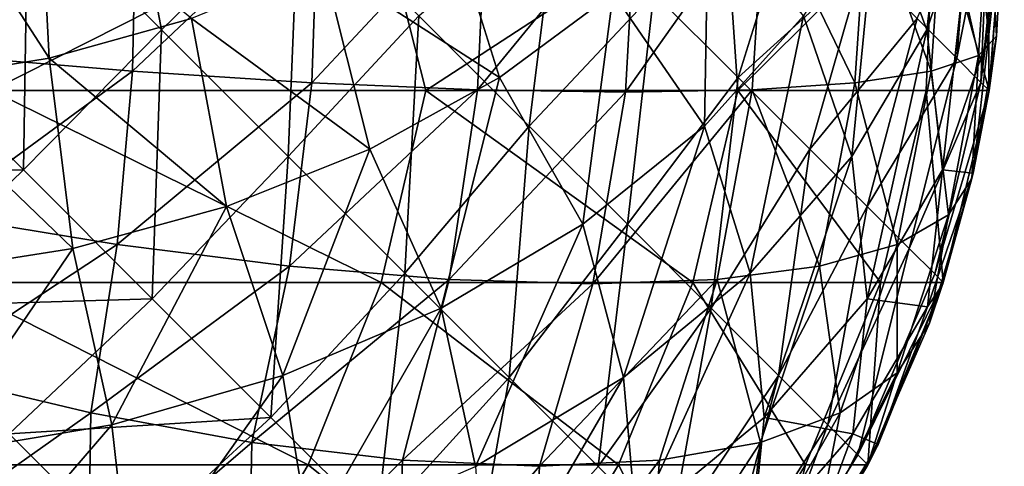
# Model space of a CAD drawing. Extents: x -547 to 547, y 0 to 578.
# Tile 335 of 472: x 545.824 to 547, y 0.818 to 1.352. Entities that reach past the tile are written whole.
import ezdxf

# ---------------------------------------------------------------- set-up
doc = ezdxf.new("R2010")
doc.units = 0
doc.header["$LTSCALE"] = 65.185185
for name, color, linetype in [('201', 7, 'CONTINUOUS'), ('220', 7, 'CONTINUOUS'), ('224', 7, 'CONTINUOUS'), ('726', 7, 'CONTINUOUS'), ('727', 7, 'CONTINUOUS'), ('735', 7, 'CONTINUOUS')]:
    doc.layers.add(name, color=color, linetype=linetype)

msp = doc.modelspace()

# ---------------------------------------------------------------- linework, layer by layer
at = {"layer": '201', "color": 7, "linetype": 'CONTINUOUS'}
for points in [[(546.9818, 1.2672, -66.5), (547, 1.5, -66.5), (546.9815, 1.2653, 41.4), (546.9818, 1.2672, -66.5)], [(546.9815, 1.2653, 41.4), (547, 1.5, -66.5), (547, 1.5, 41.4), (546.9815, 1.2653, 41.4)], [(546.9271, 1.038, -66.5), (546.9818, 1.2672, -66.5), (546.9629, 1.1686, 41.4), (546.9271, 1.038, -66.5)], [(546.9629, 1.1686, 41.4), (546.9818, 1.2672, -66.5), (546.9815, 1.2653, 41.4), (546.9629, 1.1686, 41.4)], [(546.9266, 1.0364, 41.4), (546.9271, 1.038, -66.5), (546.9629, 1.1686, 41.4), (546.9266, 1.0364, 41.4)], [(546.8372, 0.8203, -66.5), (546.9271, 1.038, -66.5), (546.8493, 0.8447, 41.4), (546.8372, 0.8203, -66.5)], [(546.8493, 0.8447, 41.4), (546.9271, 1.038, -66.5), (546.9266, 1.0364, 41.4), (546.8493, 0.8447, 41.4)], [(546.8364, 0.8189, 41.4), (546.8372, 0.8203, -66.5), (546.8493, 0.8447, 41.4), (546.8364, 0.8189, 41.4)], [(546.7134, 0.6182, 41.4), (546.7142, 0.6193, -66.5), (546.8364, 0.8189, 41.4), (546.7134, 0.6182, 41.4)], [(546.7142, 0.6193, -66.5), (546.8372, 0.8203, -66.5), (546.8364, 0.8189, 41.4), (546.7142, 0.6193, -66.5)]]:
    msp.add_3dface(points, dxfattribs=at)
at = {"layer": '220', "color": 7, "linetype": 'CONTINUOUS'}
for points in [[(545.7347, 1.5, -67.9815), (545.834, 1.5, -67.9623), (545.6672, 1.3341, -67.9814), (545.7347, 1.5, -67.9815)], [(545.6672, 1.3341, -67.9814), (545.834, 1.5, -67.9623), (545.8289, 1.1724, -67.9263), (545.6672, 1.3341, -67.9814)], [(545.834, 1.5, -67.9623), (545.9936, 1.3399, -67.9074), (545.8289, 1.1724, -67.9263), (545.834, 1.5, -67.9623)], [(545.834, 1.5, -67.9623), (545.9636, 1.5, -67.9266), (545.9936, 1.3399, -67.9074), (545.834, 1.5, -67.9623)], [(545.9636, 1.5, -67.9266), (546.1578, 1.5, -67.8481), (545.9936, 1.3399, -67.9074), (545.9636, 1.5, -67.9266)], [(545.9936, 1.3399, -67.9074), (546.1578, 1.5, -67.8481), (546.1449, 1.1886, -67.818), (545.9936, 1.3399, -67.9074)], [(546.1578, 1.5, -67.8481), (546.301, 1.3564, -67.7601), (546.1449, 1.1886, -67.818), (546.1578, 1.5, -67.8481)], [(546.301, 1.3564, -67.7601), (546.467, 1.5, -67.6467), (546.4327, 1.2247, -67.6421), (546.301, 1.3564, -67.7601)], [(546.467, 1.5, -67.6467), (546.5814, 1.3837, -67.5329), (546.4327, 1.2247, -67.6421), (546.467, 1.5, -67.6467)], [(546.5814, 1.3837, -67.5329), (546.7498, 1.5, -67.3295), (546.6822, 1.283, -67.3974), (546.5814, 1.3837, -67.5329)], [(546.7498, 1.5, -67.3295), (546.8309, 1.4182, -67.1871), (546.6822, 1.283, -67.3974), (546.7498, 1.5, -67.3295)], [(546.8958, 1.3533, -67.0294), (546.9587, 1.5, -66.8498), (546.9432, 1.3058, -66.8598), (546.8958, 1.3533, -67.0294)], [(546.9587, 1.5, -66.8498), (546.9816, 1.5, -66.7343), (546.9432, 1.3058, -66.8598), (546.9587, 1.5, -66.8498)], [(546.9432, 1.3058, -66.8598), (546.9816, 1.5, -66.7343), (546.9721, 1.2769, -66.6819), (546.9432, 1.3058, -66.8598)], [(546.9816, 1.5, -66.7343), (546.9954, 1.5, -66.6174), (546.9721, 1.2769, -66.6819), (546.9816, 1.5, -66.7343)], [(546.9954, 1.5, -66.6174), (547, 1.5, -66.5), (546.9721, 1.2769, -66.6819), (546.9954, 1.5, -66.6174)], [(547, 1.5, -66.5), (546.9818, 1.2672, -66.5), (546.9721, 1.2769, -66.6819), (547, 1.5, -66.5)], [(546.6822, 1.283, -67.3974), (546.8309, 1.4182, -67.1871), (546.7678, 1.1974, -67.2424), (546.6822, 1.283, -67.3974)], [(546.8309, 1.4182, -67.1871), (546.8958, 1.3533, -67.0294), (546.7678, 1.1974, -67.2424), (546.8309, 1.4182, -67.1871)], [(546.4327, 1.2247, -67.6421), (546.5814, 1.3837, -67.5329), (546.55, 1.1075, -67.4967), (546.4327, 1.2247, -67.6421)], [(546.5814, 1.3837, -67.5329), (546.6822, 1.283, -67.3974), (546.55, 1.1075, -67.4967), (546.5814, 1.3837, -67.5329)], [(546.1449, 1.1886, -67.818), (546.301, 1.3564, -67.7601), (546.2844, 1.049, -67.6964), (546.1449, 1.1886, -67.818)], [(546.301, 1.3564, -67.7601), (546.4327, 1.2247, -67.6421), (546.2844, 1.049, -67.6964), (546.301, 1.3564, -67.7601)], [(546.7678, 1.1974, -67.2424), (546.8958, 1.3533, -67.0294), (546.8363, 1.1288, -67.0714), (546.7678, 1.1974, -67.2424)], [(546.8958, 1.3533, -67.0294), (546.9432, 1.3058, -66.8598), (546.8363, 1.1288, -67.0714), (546.8958, 1.3533, -67.0294)], [(545.5, 1.1686, -67.9629), (545.6672, 1.3341, -67.9814), (545.8289, 1.1724, -67.9263), (545.5, 1.1686, -67.9629)], [(545.8289, 1.1724, -67.9263), (545.9936, 1.3399, -67.9074), (545.9826, 1.0187, -67.8362), (545.8289, 1.1724, -67.9263)], [(545.9936, 1.3399, -67.9074), (546.1449, 1.1886, -67.818), (545.9826, 1.0187, -67.8362), (545.9936, 1.3399, -67.9074)], [(546.8363, 1.1288, -67.0714), (546.9432, 1.3058, -66.8598), (546.8864, 1.0788, -66.8879), (546.8363, 1.1288, -67.0714)], [(546.9432, 1.3058, -66.8598), (546.9721, 1.2769, -66.6819), (546.8864, 1.0788, -66.8879), (546.9432, 1.3058, -66.8598)], [(546.55, 1.1075, -67.4967), (546.6822, 1.283, -67.3974), (546.65, 1.0074, -67.3276), (546.55, 1.1075, -67.4967)], [(546.6822, 1.283, -67.3974), (546.7678, 1.1974, -67.2424), (546.65, 1.0074, -67.3276), (546.6822, 1.283, -67.3974)], [(546.8864, 1.0788, -66.8879), (546.9721, 1.2769, -66.6819), (546.9169, 1.0483, -66.6961), (546.8864, 1.0788, -66.8879)], [(546.9721, 1.2769, -66.6819), (546.9818, 1.2672, -66.5), (546.9169, 1.0483, -66.6961), (546.9721, 1.2769, -66.6819)], [(546.9818, 1.2672, -66.5), (546.9271, 1.038, -66.5), (546.9169, 1.0483, -66.6961), (546.9818, 1.2672, -66.5)], [(546.2844, 1.049, -67.6964), (546.4327, 1.2247, -67.6421), (546.4089, 0.9246, -67.5454), (546.2844, 1.049, -67.6964)], [(546.4327, 1.2247, -67.6421), (546.55, 1.1075, -67.4967), (546.4089, 0.9246, -67.5454), (546.4327, 1.2247, -67.6421)], [(545.9826, 1.0187, -67.8362), (546.1449, 1.1886, -67.818), (546.1244, 0.8769, -67.7132), (545.9826, 1.0187, -67.8362)], [(546.1449, 1.1886, -67.818), (546.2844, 1.049, -67.6964), (546.1244, 0.8769, -67.7132), (546.1449, 1.1886, -67.818)], [(546.65, 1.0074, -67.3276), (546.7678, 1.1974, -67.2424), (546.7304, 0.927, -67.1386), (546.65, 1.0074, -67.3276)], [(546.7678, 1.1974, -67.2424), (546.8363, 1.1288, -67.0714), (546.7304, 0.927, -67.1386), (546.7678, 1.1974, -67.2424)], [(545.5, 1.1686, -67.9629), (545.8289, 1.1724, -67.9263), (545.6603, 1.0088, -67.9082), (545.5, 1.1686, -67.9629)], [(545.8289, 1.1724, -67.9263), (545.9826, 1.0187, -67.8362), (545.6603, 1.0088, -67.9082), (545.8289, 1.1724, -67.9263)], [(546.7304, 0.927, -67.1386), (546.8363, 1.1288, -67.0714), (546.7892, 0.8682, -66.9344), (546.7304, 0.927, -67.1386)], [(546.8363, 1.1288, -67.0714), (546.8864, 1.0788, -66.8879), (546.7892, 0.8682, -66.9344), (546.8363, 1.1288, -67.0714)], [(546.4089, 0.9246, -67.5454), (546.55, 1.1075, -67.4967), (546.5151, 0.8184, -67.3688), (546.4089, 0.9246, -67.5454)], [(546.55, 1.1075, -67.4967), (546.65, 1.0074, -67.3276), (546.5151, 0.8184, -67.3688), (546.55, 1.1075, -67.4967)], [(546.7892, 0.8682, -66.9344), (546.8864, 1.0788, -66.8879), (546.8251, 0.8323, -66.7198), (546.7892, 0.8682, -66.9344)], [(546.8864, 1.0788, -66.8879), (546.9169, 1.0483, -66.6961), (546.8251, 0.8323, -66.7198), (546.8864, 1.0788, -66.8879)], [(546.1244, 0.8769, -67.7132), (546.2844, 1.049, -67.6964), (546.2509, 0.7504, -67.5603), (546.1244, 0.8769, -67.7132)], [(546.2844, 1.049, -67.6964), (546.4089, 0.9246, -67.5454), (546.2509, 0.7504, -67.5603), (546.2844, 1.049, -67.6964)], [(546.9169, 1.0483, -66.6961), (546.9271, 1.038, -66.5), (546.8251, 0.8323, -66.7198), (546.9169, 1.0483, -66.6961)], [(546.9271, 1.038, -66.5), (546.8372, 0.8203, -66.5), (546.8251, 0.8323, -66.7198), (546.9271, 1.038, -66.5)], [(545.6603, 1.0088, -67.9082), (545.9826, 1.0187, -67.8362), (545.8118, 0.8573, -67.819), (545.6603, 1.0088, -67.9082)], [(545.9826, 1.0187, -67.8362), (546.1244, 0.8769, -67.7132), (545.8118, 0.8573, -67.819), (545.9826, 1.0187, -67.8362)], [(546.5151, 0.8184, -67.3688), (546.65, 1.0074, -67.3276), (546.6006, 0.7329, -67.171), (546.5151, 0.8184, -67.3688)], [(546.65, 1.0074, -67.3276), (546.7304, 0.927, -67.1386), (546.6006, 0.7329, -67.171), (546.65, 1.0074, -67.3276)], [(546.2509, 0.7504, -67.5603), (546.4089, 0.9246, -67.5454), (546.3589, 0.6424, -67.3814), (546.2509, 0.7504, -67.5603)], [(546.4089, 0.9246, -67.5454), (546.5151, 0.8184, -67.3688), (546.3589, 0.6424, -67.3814), (546.4089, 0.9246, -67.5454)], [(546.6006, 0.7329, -67.171), (546.7304, 0.927, -67.1386), (546.6632, 0.6703, -66.9566), (546.6006, 0.7329, -67.171)], [(546.7304, 0.927, -67.1386), (546.7892, 0.8682, -66.9344), (546.6632, 0.6703, -66.9566), (546.7304, 0.927, -67.1386)], [(545.8118, 0.8573, -67.819), (546.1244, 0.8769, -67.7132), (545.9517, 0.7175, -67.6974), (545.8118, 0.8573, -67.819)], [(546.1244, 0.8769, -67.7132), (546.2509, 0.7504, -67.5603), (545.9517, 0.7175, -67.6974), (546.1244, 0.8769, -67.7132)], [(546.6632, 0.6703, -66.9566), (546.7892, 0.8682, -66.9344), (546.7014, 0.6321, -66.7312), (546.6632, 0.6703, -66.9566)], [(546.7892, 0.8682, -66.9344), (546.8251, 0.8323, -66.7198), (546.7014, 0.6321, -66.7312), (546.7892, 0.8682, -66.9344)], [(545.8118, 0.8573, -67.819), (545.9517, 0.7175, -67.6974), (545.6439, 0.7012, -67.7614), (545.8118, 0.8573, -67.819)], [(546.8251, 0.8323, -66.7198), (546.8372, 0.8203, -66.5), (546.7014, 0.6321, -66.7312), (546.8251, 0.8323, -66.7198)], [(546.8372, 0.8203, -66.5), (546.7142, 0.6193, -66.5), (546.7014, 0.6321, -66.7312), (546.8372, 0.8203, -66.5)]]:
    msp.add_3dface(points, dxfattribs=at)
at = {"layer": '224', "color": 7, "linetype": 'CONTINUOUS'}
for points in [[(545.7343, 1.5, 42.8816), (545.6819, 1.2769, 42.8721), (545.8598, 1.3058, 42.8432), (545.7343, 1.5, 42.8816)], [(545.8498, 1.5, 42.8587), (545.7343, 1.5, 42.8816), (545.8598, 1.3058, 42.8432), (545.8498, 1.5, 42.8587)], [(545.8498, 1.5, 42.8587), (545.8598, 1.3058, 42.8432), (546.0294, 1.3533, 42.7958), (545.8498, 1.5, 42.8587)], [(546.3974, 1.283, 42.5822), (546.3295, 1.5, 42.6498), (546.1871, 1.4182, 42.7309), (546.3974, 1.283, 42.5822)], [(546.3295, 1.5, 42.6498), (546.3974, 1.283, 42.5822), (546.5329, 1.3837, 42.4814), (546.3295, 1.5, 42.6498)], [(546.6421, 1.2247, 42.3327), (546.6467, 1.5, 42.367), (546.5329, 1.3837, 42.4814), (546.6421, 1.2247, 42.3327)], [(546.6467, 1.5, 42.367), (546.6421, 1.2247, 42.3327), (546.7601, 1.3564, 42.201), (546.6467, 1.5, 42.367)], [(546.818, 1.1886, 42.0449), (546.8481, 1.5, 42.0578), (546.7601, 1.3564, 42.201), (546.818, 1.1886, 42.0449)], [(546.8481, 1.5, 42.0578), (546.818, 1.1886, 42.0449), (546.9074, 1.3399, 41.8936), (546.8481, 1.5, 42.0578)], [(546.9266, 1.5, 41.8636), (546.8481, 1.5, 42.0578), (546.9074, 1.3399, 41.8936), (546.9266, 1.5, 41.8636)], [(546.9623, 1.5, 41.734), (546.9266, 1.5, 41.8636), (546.9074, 1.3399, 41.8936), (546.9623, 1.5, 41.734)], [(546.9263, 1.1724, 41.7289), (546.9623, 1.5, 41.734), (546.9074, 1.3399, 41.8936), (546.9263, 1.1724, 41.7289)], [(546.9623, 1.5, 41.734), (546.9263, 1.1724, 41.7289), (546.9814, 1.3341, 41.5672), (546.9623, 1.5, 41.734)], [(546.9815, 1.5, 41.6347), (546.9623, 1.5, 41.734), (546.9814, 1.3341, 41.5672), (546.9815, 1.5, 41.6347)], [(546.9815, 1.2653, 41.4), (547, 1.5, 41.4), (546.9814, 1.3341, 41.5672), (546.9815, 1.2653, 41.4)], [(547, 1.5, 41.4), (546.9815, 1.5, 41.6347), (546.9814, 1.3341, 41.5672), (547, 1.5, 41.4)], [(546.0294, 1.3533, 42.7958), (546.2424, 1.1974, 42.6678), (546.1871, 1.4182, 42.7309), (546.0294, 1.3533, 42.7958)], [(546.2424, 1.1974, 42.6678), (546.3974, 1.283, 42.5822), (546.1871, 1.4182, 42.7309), (546.2424, 1.1974, 42.6678)], [(546.3974, 1.283, 42.5822), (546.4967, 1.1075, 42.45), (546.5329, 1.3837, 42.4814), (546.3974, 1.283, 42.5822)], [(546.4967, 1.1075, 42.45), (546.6421, 1.2247, 42.3327), (546.5329, 1.3837, 42.4814), (546.4967, 1.1075, 42.45)], [(545.8598, 1.3058, 42.8432), (546.0714, 1.1288, 42.7363), (546.0294, 1.3533, 42.7958), (545.8598, 1.3058, 42.8432)], [(546.0714, 1.1288, 42.7363), (546.2424, 1.1974, 42.6678), (546.0294, 1.3533, 42.7958), (546.0714, 1.1288, 42.7363)], [(546.6421, 1.2247, 42.3327), (546.6964, 1.049, 42.1844), (546.7601, 1.3564, 42.201), (546.6421, 1.2247, 42.3327)], [(546.6964, 1.049, 42.1844), (546.818, 1.1886, 42.0449), (546.7601, 1.3564, 42.201), (546.6964, 1.049, 42.1844)], [(546.818, 1.1886, 42.0449), (546.8362, 1.0187, 41.8826), (546.9074, 1.3399, 41.8936), (546.818, 1.1886, 42.0449)], [(546.8362, 1.0187, 41.8826), (546.9263, 1.1724, 41.7289), (546.9074, 1.3399, 41.8936), (546.8362, 1.0187, 41.8826)], [(546.9263, 1.1724, 41.7289), (546.9629, 1.1686, 41.4), (546.9814, 1.3341, 41.5672), (546.9263, 1.1724, 41.7289)], [(546.9629, 1.1686, 41.4), (546.9815, 1.2653, 41.4), (546.9814, 1.3341, 41.5672), (546.9629, 1.1686, 41.4)], [(545.6819, 1.2769, 42.8721), (545.8879, 1.0788, 42.7864), (545.8598, 1.3058, 42.8432), (545.6819, 1.2769, 42.8721)], [(545.8879, 1.0788, 42.7864), (546.0714, 1.1288, 42.7363), (545.8598, 1.3058, 42.8432), (545.8879, 1.0788, 42.7864)], [(546.2424, 1.1974, 42.6678), (546.3276, 1.0074, 42.55), (546.3974, 1.283, 42.5822), (546.2424, 1.1974, 42.6678)], [(546.3276, 1.0074, 42.55), (546.4967, 1.1075, 42.45), (546.3974, 1.283, 42.5822), (546.3276, 1.0074, 42.55)], [(545.6961, 1.0483, 42.8169), (545.8879, 1.0788, 42.7864), (545.6819, 1.2769, 42.8721), (545.6961, 1.0483, 42.8169)], [(546.4967, 1.1075, 42.45), (546.5454, 0.9246, 42.3089), (546.6421, 1.2247, 42.3327), (546.4967, 1.1075, 42.45)], [(546.5454, 0.9246, 42.3089), (546.6964, 1.049, 42.1844), (546.6421, 1.2247, 42.3327), (546.5454, 0.9246, 42.3089)], [(546.0714, 1.1288, 42.7363), (546.1386, 0.927, 42.6304), (546.2424, 1.1974, 42.6678), (546.0714, 1.1288, 42.7363)], [(546.1386, 0.927, 42.6304), (546.3276, 1.0074, 42.55), (546.2424, 1.1974, 42.6678), (546.1386, 0.927, 42.6304)], [(546.6964, 1.049, 42.1844), (546.7132, 0.8769, 42.0244), (546.818, 1.1886, 42.0449), (546.6964, 1.049, 42.1844)], [(546.7132, 0.8769, 42.0244), (546.8362, 1.0187, 41.8826), (546.818, 1.1886, 42.0449), (546.7132, 0.8769, 42.0244)], [(546.8362, 1.0187, 41.8826), (546.9082, 1.0088, 41.5603), (546.9263, 1.1724, 41.7289), (546.8362, 1.0187, 41.8826)], [(546.9082, 1.0088, 41.5603), (546.9629, 1.1686, 41.4), (546.9263, 1.1724, 41.7289), (546.9082, 1.0088, 41.5603)], [(546.9266, 1.0364, 41.4), (546.9629, 1.1686, 41.4), (546.9082, 1.0088, 41.5603), (546.9266, 1.0364, 41.4)], [(545.8879, 1.0788, 42.7864), (545.9344, 0.8682, 42.6892), (546.0714, 1.1288, 42.7363), (545.8879, 1.0788, 42.7864)], [(545.9344, 0.8682, 42.6892), (546.1386, 0.927, 42.6304), (546.0714, 1.1288, 42.7363), (545.9344, 0.8682, 42.6892)], [(546.3276, 1.0074, 42.55), (546.3688, 0.8184, 42.4151), (546.4967, 1.1075, 42.45), (546.3276, 1.0074, 42.55)], [(546.3688, 0.8184, 42.4151), (546.5454, 0.9246, 42.3089), (546.4967, 1.1075, 42.45), (546.3688, 0.8184, 42.4151)], [(545.6961, 1.0483, 42.8169), (545.7198, 0.8323, 42.7251), (545.8879, 1.0788, 42.7864), (545.6961, 1.0483, 42.8169)], [(545.7198, 0.8323, 42.7251), (545.9344, 0.8682, 42.6892), (545.8879, 1.0788, 42.7864), (545.7198, 0.8323, 42.7251)], [(546.5454, 0.9246, 42.3089), (546.5603, 0.7504, 42.1509), (546.6964, 1.049, 42.1844), (546.5454, 0.9246, 42.3089)], [(546.5603, 0.7504, 42.1509), (546.7132, 0.8769, 42.0244), (546.6964, 1.049, 42.1844), (546.5603, 0.7504, 42.1509)], [(546.8493, 0.8447, 41.4), (546.9266, 1.0364, 41.4), (546.9082, 1.0088, 41.5603), (546.8493, 0.8447, 41.4)], [(546.7132, 0.8769, 42.0244), (546.819, 0.8573, 41.7118), (546.8362, 1.0187, 41.8826), (546.7132, 0.8769, 42.0244)], [(546.819, 0.8573, 41.7118), (546.9082, 1.0088, 41.5603), (546.8362, 1.0187, 41.8826), (546.819, 0.8573, 41.7118)], [(546.1386, 0.927, 42.6304), (546.171, 0.7329, 42.5006), (546.3276, 1.0074, 42.55), (546.1386, 0.927, 42.6304)], [(546.171, 0.7329, 42.5006), (546.3688, 0.8184, 42.4151), (546.3276, 1.0074, 42.55), (546.171, 0.7329, 42.5006)], [(546.8493, 0.8447, 41.4), (546.9082, 1.0088, 41.5603), (546.819, 0.8573, 41.7118), (546.8493, 0.8447, 41.4)], [(545.9344, 0.8682, 42.6892), (545.9566, 0.6703, 42.5632), (546.1386, 0.927, 42.6304), (545.9344, 0.8682, 42.6892)], [(545.9566, 0.6703, 42.5632), (546.171, 0.7329, 42.5006), (546.1386, 0.927, 42.6304), (545.9566, 0.6703, 42.5632)], [(546.3688, 0.8184, 42.4151), (546.3814, 0.6424, 42.2589), (546.5454, 0.9246, 42.3089), (546.3688, 0.8184, 42.4151)], [(546.3814, 0.6424, 42.2589), (546.5603, 0.7504, 42.1509), (546.5454, 0.9246, 42.3089), (546.3814, 0.6424, 42.2589)], [(546.5603, 0.7504, 42.1509), (546.6974, 0.7175, 41.8517), (546.7132, 0.8769, 42.0244), (546.5603, 0.7504, 42.1509)], [(546.6974, 0.7175, 41.8517), (546.819, 0.8573, 41.7118), (546.7132, 0.8769, 42.0244), (546.6974, 0.7175, 41.8517)], [(545.7198, 0.8323, 42.7251), (545.7312, 0.6321, 42.6014), (545.9344, 0.8682, 42.6892), (545.7198, 0.8323, 42.7251)], [(545.7312, 0.6321, 42.6014), (545.9566, 0.6703, 42.5632), (545.9344, 0.8682, 42.6892), (545.7312, 0.6321, 42.6014)], [(546.819, 0.8573, 41.7118), (546.6974, 0.7175, 41.8517), (546.7614, 0.7012, 41.5439), (546.819, 0.8573, 41.7118)], [(546.8493, 0.8447, 41.4), (546.819, 0.8573, 41.7118), (546.7614, 0.7012, 41.5439), (546.8493, 0.8447, 41.4)], [(546.8364, 0.8189, 41.4), (546.8493, 0.8447, 41.4), (546.7614, 0.7012, 41.5439), (546.8364, 0.8189, 41.4)], [(546.7134, 0.6182, 41.4), (546.8364, 0.8189, 41.4), (546.7614, 0.7012, 41.5439), (546.7134, 0.6182, 41.4)]]:
    msp.add_3dface(points, dxfattribs=at)
at = {"layer": '726', "color": 7, "linetype": 'CONTINUOUS'}
for points in [[(547, 1.5, 46), (546.9818, 1.2672, 46), (547, 1.5, 44.5), (547, 1.5, 46)], [(547, 1.5, 44.5), (546.9818, 1.2672, 46), (546.9906, 1.3324, 44.5), (547, 1.5, 44.5)], [(546.9906, 1.3324, 44.5), (546.9818, 1.2672, 46), (546.9816, 1.2657, 44.5), (546.9906, 1.3324, 44.5)], [(546.9818, 1.2672, 46), (546.9271, 1.038, 46), (546.9816, 1.2657, 44.5), (546.9818, 1.2672, 46)], [(546.9816, 1.2657, 44.5), (546.9271, 1.038, 46), (546.9614, 1.1621, 44.5), (546.9816, 1.2657, 44.5)], [(546.9614, 1.1621, 44.5), (546.9271, 1.038, 46), (546.9267, 1.0368, 44.5), (546.9614, 1.1621, 44.5)], [(546.9271, 1.038, 46), (546.8372, 0.8203, 46), (546.9267, 1.0368, 44.5), (546.9271, 1.038, 46)], [(546.9267, 1.0368, 44.5), (546.8372, 0.8203, 46), (546.9105, 0.9895, 44.5), (546.9267, 1.0368, 44.5)], [(546.9105, 0.9895, 44.5), (546.8372, 0.8203, 46), (546.8367, 0.8193, 44.5), (546.9105, 0.9895, 44.5)], [(546.8372, 0.8203, 46), (546.7142, 0.6193, 46), (546.8367, 0.8193, 44.5), (546.8372, 0.8203, 46)], [(546.8367, 0.8193, 44.5), (546.7142, 0.6193, 46), (546.7237, 0.6325, 44.5), (546.8367, 0.8193, 44.5)]]:
    msp.add_3dface(points, dxfattribs=at)
at = {"layer": '727', "color": 7, "linetype": 'CONTINUOUS'}
for points in [[(546.2504, 1.5, 51.694), (545.6732, 1.5, 53.5244), (545.7908, 1.2672, 53.1375), (546.2504, 1.5, 51.694)], [(546.2504, 1.5, 51.694), (545.7908, 1.2672, 53.1375), (546.3092, 1.2672, 51.3962), (546.2504, 1.5, 51.694)], [(546.6658, 1.5, 49.8203), (546.2504, 1.5, 51.694), (546.3092, 1.2672, 51.3962), (546.6658, 1.5, 49.8203)], [(546.6658, 1.5, 49.8203), (546.3092, 1.2672, 51.3962), (546.682, 1.2672, 49.6181), (546.6658, 1.5, 49.8203)], [(546.9163, 1.5, 47.9174), (546.6658, 1.5, 49.8203), (546.682, 1.2672, 49.6181), (546.9163, 1.5, 47.9174)], [(546.9163, 1.5, 47.9174), (546.682, 1.2672, 49.6181), (546.9067, 1.2672, 47.8152), (546.9163, 1.5, 47.9174)], [(546.9163, 1.5, 47.9174), (546.9067, 1.2672, 47.8152), (546.9818, 1.2672, 46), (546.9163, 1.5, 47.9174)], [(547, 1.5, 46), (546.9163, 1.5, 47.9174), (546.9818, 1.2672, 46), (547, 1.5, 46)], [(545.739, 1.038, 53.1197), (546.2561, 1.038, 51.3828), (545.7908, 1.2672, 53.1375), (545.739, 1.038, 53.1197)], [(545.7908, 1.2672, 53.1375), (546.2561, 1.038, 51.3828), (546.3092, 1.2672, 51.3962), (545.7908, 1.2672, 53.1375)], [(546.2561, 1.038, 51.3828), (546.628, 1.038, 49.6091), (546.3092, 1.2672, 51.3962), (546.2561, 1.038, 51.3828)], [(546.3092, 1.2672, 51.3962), (546.628, 1.038, 49.6091), (546.682, 1.2672, 49.6181), (546.3092, 1.2672, 51.3962)], [(546.628, 1.038, 49.6091), (546.8522, 1.038, 47.8107), (546.682, 1.2672, 49.6181), (546.628, 1.038, 49.6091)], [(546.682, 1.2672, 49.6181), (546.8522, 1.038, 47.8107), (546.9067, 1.2672, 47.8152), (546.682, 1.2672, 49.6181)], [(546.8522, 1.038, 47.8107), (546.9271, 1.038, 46), (546.9067, 1.2672, 47.8152), (546.8522, 1.038, 47.8107)], [(546.9067, 1.2672, 47.8152), (546.9271, 1.038, 46), (546.9818, 1.2672, 46), (546.9067, 1.2672, 47.8152)], [(545.654, 0.8203, 53.0905), (546.1689, 0.8203, 51.3607), (545.739, 1.038, 53.1197), (545.654, 0.8203, 53.0905)], [(545.739, 1.038, 53.1197), (546.1689, 0.8203, 51.3607), (546.2561, 1.038, 51.3828), (545.739, 1.038, 53.1197)], [(546.1689, 0.8203, 51.3607), (546.5393, 0.8203, 49.5943), (546.2561, 1.038, 51.3828), (546.1689, 0.8203, 51.3607)], [(546.2561, 1.038, 51.3828), (546.5393, 0.8203, 49.5943), (546.628, 1.038, 49.6091), (546.2561, 1.038, 51.3828)], [(546.5393, 0.8203, 49.5943), (546.7626, 0.8203, 47.8033), (546.628, 1.038, 49.6091), (546.5393, 0.8203, 49.5943)], [(546.628, 1.038, 49.6091), (546.7626, 0.8203, 47.8033), (546.8522, 1.038, 47.8107), (546.628, 1.038, 49.6091)], [(546.7626, 0.8203, 47.8033), (546.8372, 0.8203, 46), (546.8522, 1.038, 47.8107), (546.7626, 0.8203, 47.8033)], [(546.8522, 1.038, 47.8107), (546.8372, 0.8203, 46), (546.9271, 1.038, 46), (546.8522, 1.038, 47.8107)], [(545.5377, 0.6193, 53.0506), (546.0498, 0.6193, 51.3305), (545.654, 0.8203, 53.0905), (545.5377, 0.6193, 53.0506)], [(545.654, 0.8203, 53.0905), (546.0498, 0.6193, 51.3305), (546.1689, 0.8203, 51.3607), (545.654, 0.8203, 53.0905)], [(546.0498, 0.6193, 51.3305), (546.4181, 0.6193, 49.574), (546.1689, 0.8203, 51.3607), (546.0498, 0.6193, 51.3305)], [(546.1689, 0.8203, 51.3607), (546.4181, 0.6193, 49.574), (546.5393, 0.8203, 49.5943), (546.1689, 0.8203, 51.3607)], [(546.4181, 0.6193, 49.574), (546.6401, 0.6193, 47.7931), (546.5393, 0.8203, 49.5943), (546.4181, 0.6193, 49.574)], [(546.5393, 0.8203, 49.5943), (546.6401, 0.6193, 47.7931), (546.7626, 0.8203, 47.8033), (546.5393, 0.8203, 49.5943)], [(546.6401, 0.6193, 47.7931), (546.7142, 0.6193, 46), (546.7626, 0.8203, 47.8033), (546.6401, 0.6193, 47.7931)], [(546.7626, 0.8203, 47.8033), (546.7142, 0.6193, 46), (546.8372, 0.8203, 46), (546.7626, 0.8203, 47.8033)]]:
    msp.add_3dface(points, dxfattribs=at)
at = {"layer": '735', "color": 7, "linetype": 'CONTINUOUS'}
for points in [[(545.7347, 1.5, 43.0185), (545.9635, 1.5, 43.0734), (545.7343, 1.3092, 43.0308), (545.7347, 1.5, 43.0185)], [(545.9635, 1.5, 43.0734), (545.9593, 1.2904, 43.0875), (545.7343, 1.3092, 43.0308), (545.9635, 1.5, 43.0734)], [(545.9635, 1.5, 43.0734), (546.181, 1.5, 43.1635), (545.9593, 1.2904, 43.0875), (545.9635, 1.5, 43.0734)], [(546.181, 1.5, 43.1635), (546.1732, 1.2766, 43.1783), (545.9593, 1.2904, 43.0875), (546.181, 1.5, 43.1635)], [(546.181, 1.5, 43.1635), (546.3817, 1.5, 43.2865), (546.1732, 1.2766, 43.1783), (546.181, 1.5, 43.1635)], [(546.3817, 1.5, 43.2865), (546.3709, 1.2682, 43.3009), (546.1732, 1.2766, 43.1783), (546.3817, 1.5, 43.2865)], [(546.3817, 1.5, 43.2865), (546.5607, 1.5, 43.4393), (546.3709, 1.2682, 43.3009), (546.3817, 1.5, 43.2865)], [(546.5607, 1.5, 43.4393), (546.5476, 1.2653, 43.4524), (546.3709, 1.2682, 43.3009), (546.5607, 1.5, 43.4393)], [(546.5607, 1.5, 43.4393), (546.7135, 1.5, 43.6183), (546.5476, 1.2653, 43.4524), (546.5607, 1.5, 43.4393)], [(546.7135, 1.5, 43.6183), (546.6991, 1.2682, 43.6291), (546.5476, 1.2653, 43.4524), (546.7135, 1.5, 43.6183)], [(546.7135, 1.5, 43.6183), (546.8217, 1.2766, 43.8268), (546.6991, 1.2682, 43.6291), (546.7135, 1.5, 43.6183)], [(546.7135, 1.5, 43.6183), (546.8365, 1.5, 43.819), (546.8217, 1.2766, 43.8268), (546.7135, 1.5, 43.6183)], [(546.8365, 1.5, 43.819), (546.9125, 1.2904, 44.0407), (546.8217, 1.2766, 43.8268), (546.8365, 1.5, 43.819)], [(546.8365, 1.5, 43.819), (546.9266, 1.5, 44.0365), (546.9125, 1.2904, 44.0407), (546.8365, 1.5, 43.819)], [(546.9266, 1.5, 44.0365), (546.9692, 1.3092, 44.2657), (546.9125, 1.2904, 44.0407), (546.9266, 1.5, 44.0365)], [(546.9266, 1.5, 44.0365), (546.9815, 1.5, 44.2653), (546.9692, 1.3092, 44.2657), (546.9266, 1.5, 44.0365)], [(546.9815, 1.5, 44.2653), (546.9906, 1.3324, 44.5), (546.9692, 1.3092, 44.2657), (546.9815, 1.5, 44.2653)], [(547, 1.5, 44.5), (546.9906, 1.3324, 44.5), (546.9815, 1.5, 44.2653), (547, 1.5, 44.5)], [(546.9906, 1.3324, 44.5), (546.9816, 1.2657, 44.5), (546.9614, 1.1621, 44.5), (546.9906, 1.3324, 44.5)], [(546.9906, 1.3324, 44.5), (546.9614, 1.1621, 44.5), (546.9692, 1.3092, 44.2657), (546.9906, 1.3324, 44.5)], [(545.9593, 1.2904, 43.0875), (545.7252, 1.1188, 43.0668), (545.7343, 1.3092, 43.0308), (545.9593, 1.2904, 43.0875)], [(546.9692, 1.3092, 44.2657), (546.9332, 1.1188, 44.2748), (546.9125, 1.2904, 44.0407), (546.9692, 1.3092, 44.2657)], [(546.9614, 1.1621, 44.5), (546.9332, 1.1188, 44.2748), (546.9692, 1.3092, 44.2657), (546.9614, 1.1621, 44.5)], [(545.9408, 1.0833, 43.1281), (545.7252, 1.1188, 43.0668), (545.9593, 1.2904, 43.0875), (545.9408, 1.0833, 43.1281)], [(546.1732, 1.2766, 43.1783), (545.9408, 1.0833, 43.1281), (545.9593, 1.2904, 43.0875), (546.1732, 1.2766, 43.1783)], [(546.9125, 1.2904, 44.0407), (546.8719, 1.0833, 44.0592), (546.8217, 1.2766, 43.8268), (546.9125, 1.2904, 44.0407)], [(546.9332, 1.1188, 44.2748), (546.8719, 1.0833, 44.0592), (546.9125, 1.2904, 44.0407), (546.9332, 1.1188, 44.2748)], [(546.1464, 1.0574, 43.2208), (545.9408, 1.0833, 43.1281), (546.1732, 1.2766, 43.1783), (546.1464, 1.0574, 43.2208)], [(546.3709, 1.2682, 43.3009), (546.1464, 1.0574, 43.2208), (546.1732, 1.2766, 43.1783), (546.3709, 1.2682, 43.3009)], [(546.8217, 1.2766, 43.8268), (546.7792, 1.0574, 43.8536), (546.6991, 1.2682, 43.6291), (546.8217, 1.2766, 43.8268)], [(546.8719, 1.0833, 44.0592), (546.7792, 1.0574, 43.8536), (546.8217, 1.2766, 43.8268), (546.8719, 1.0833, 44.0592)], [(546.3371, 1.0416, 43.3428), (546.1464, 1.0574, 43.2208), (546.3709, 1.2682, 43.3009), (546.3371, 1.0416, 43.3428)], [(546.5476, 1.2653, 43.4524), (546.3371, 1.0416, 43.3428), (546.3709, 1.2682, 43.3009), (546.5476, 1.2653, 43.4524)], [(546.5087, 1.0363, 43.4913), (546.3371, 1.0416, 43.3428), (546.5476, 1.2653, 43.4524), (546.5087, 1.0363, 43.4913)], [(546.6572, 1.0416, 43.6629), (546.5087, 1.0363, 43.4913), (546.6991, 1.2682, 43.6291), (546.6572, 1.0416, 43.6629)], [(546.6991, 1.2682, 43.6291), (546.5087, 1.0363, 43.4913), (546.5476, 1.2653, 43.4524), (546.6991, 1.2682, 43.6291)], [(546.7792, 1.0574, 43.8536), (546.6572, 1.0416, 43.6629), (546.6991, 1.2682, 43.6291), (546.7792, 1.0574, 43.8536)], [(546.9614, 1.1621, 44.5), (546.9267, 1.0368, 44.5), (546.9105, 0.9895, 44.5), (546.9614, 1.1621, 44.5)], [(546.9614, 1.1621, 44.5), (546.9105, 0.9895, 44.5), (546.9332, 1.1188, 44.2748), (546.9614, 1.1621, 44.5)], [(545.9408, 1.0833, 43.1281), (545.7082, 0.9303, 43.1281), (545.7252, 1.1188, 43.0668), (545.9408, 1.0833, 43.1281)], [(546.9105, 0.9895, 44.5), (546.8719, 0.9303, 44.2918), (546.9332, 1.1188, 44.2748), (546.9105, 0.9895, 44.5)], [(546.9332, 1.1188, 44.2748), (546.8719, 0.9303, 44.2918), (546.8719, 1.0833, 44.0592), (546.9332, 1.1188, 44.2748)], [(545.9093, 0.8822, 43.1959), (545.7082, 0.9303, 43.1281), (545.9408, 1.0833, 43.1281), (545.9093, 0.8822, 43.1959)], [(546.1464, 1.0574, 43.2208), (545.9093, 0.8822, 43.1959), (545.9408, 1.0833, 43.1281), (546.1464, 1.0574, 43.2208)], [(546.8719, 1.0833, 44.0592), (546.8041, 0.8822, 44.0907), (546.7792, 1.0574, 43.8536), (546.8719, 1.0833, 44.0592)], [(546.8719, 0.9303, 44.2918), (546.8041, 0.8822, 44.0907), (546.8719, 1.0833, 44.0592), (546.8719, 0.9303, 44.2918)], [(546.1018, 0.8471, 43.291), (545.9093, 0.8822, 43.1959), (546.1464, 1.0574, 43.2208), (546.1018, 0.8471, 43.291)], [(546.3371, 1.0416, 43.3428), (546.1018, 0.8471, 43.291), (546.1464, 1.0574, 43.2208), (546.3371, 1.0416, 43.3428)], [(546.7792, 1.0574, 43.8536), (546.709, 0.8471, 43.8982), (546.6572, 1.0416, 43.6629), (546.7792, 1.0574, 43.8536)], [(546.8041, 0.8822, 44.0907), (546.709, 0.8471, 43.8982), (546.7792, 1.0574, 43.8536), (546.8041, 0.8822, 44.0907)], [(546.2815, 0.8258, 43.4116), (546.1018, 0.8471, 43.291), (546.3371, 1.0416, 43.3428), (546.2815, 0.8258, 43.4116)], [(546.5087, 1.0363, 43.4913), (546.2815, 0.8258, 43.4116), (546.3371, 1.0416, 43.3428), (546.5087, 1.0363, 43.4913)], [(546.4449, 0.8186, 43.5551), (546.2815, 0.8258, 43.4116), (546.5087, 1.0363, 43.4913), (546.4449, 0.8186, 43.5551)], [(546.5884, 0.8258, 43.7185), (546.4449, 0.8186, 43.5551), (546.6572, 1.0416, 43.6629), (546.5884, 0.8258, 43.7185)], [(546.6572, 1.0416, 43.6629), (546.4449, 0.8186, 43.5551), (546.5087, 1.0363, 43.4913), (546.6572, 1.0416, 43.6629)], [(546.709, 0.8471, 43.8982), (546.5884, 0.8258, 43.7185), (546.6572, 1.0416, 43.6629), (546.709, 0.8471, 43.8982)], [(546.9105, 0.9895, 44.5), (546.8367, 0.8193, 44.5), (546.8719, 0.9303, 44.2918), (546.9105, 0.9895, 44.5)], [(545.9093, 0.8822, 43.1959), (545.7057, 0.7382, 43.2243), (545.7082, 0.9303, 43.1281), (545.9093, 0.8822, 43.1959)], [(546.8367, 0.8193, 44.5), (546.7757, 0.7382, 44.2943), (546.8719, 0.9303, 44.2918), (546.8367, 0.8193, 44.5)], [(546.8719, 0.9303, 44.2918), (546.7757, 0.7382, 44.2943), (546.8041, 0.8822, 44.0907), (546.8719, 0.9303, 44.2918)], [(545.9063, 0.6799, 43.3115), (545.7057, 0.7382, 43.2243), (545.9093, 0.8822, 43.1959), (545.9063, 0.6799, 43.3115)], [(546.1018, 0.8471, 43.291), (545.9063, 0.6799, 43.3115), (545.9093, 0.8822, 43.1959), (546.1018, 0.8471, 43.291)], [(546.7757, 0.7382, 44.2943), (546.6885, 0.6799, 44.0937), (546.8041, 0.8822, 44.0907), (546.7757, 0.7382, 44.2943)], [(546.8041, 0.8822, 44.0907), (546.6885, 0.6799, 44.0937), (546.709, 0.8471, 43.8982), (546.8041, 0.8822, 44.0907)], [(546.0976, 0.6403, 43.4258), (545.9063, 0.6799, 43.3115), (546.1018, 0.8471, 43.291), (546.0976, 0.6403, 43.4258)], [(546.2815, 0.8258, 43.4116), (546.0976, 0.6403, 43.4258), (546.1018, 0.8471, 43.291), (546.2815, 0.8258, 43.4116)], [(546.6885, 0.6799, 44.0937), (546.5742, 0.6403, 43.9024), (546.709, 0.8471, 43.8982), (546.6885, 0.6799, 44.0937)], [(546.709, 0.8471, 43.8982), (546.5742, 0.6403, 43.9024), (546.5884, 0.8258, 43.7185), (546.709, 0.8471, 43.8982)], [(546.2753, 0.6203, 43.5646), (546.0976, 0.6403, 43.4258), (546.2815, 0.8258, 43.4116), (546.2753, 0.6203, 43.5646)], [(546.4449, 0.8186, 43.5551), (546.2753, 0.6203, 43.5646), (546.2815, 0.8258, 43.4116), (546.4449, 0.8186, 43.5551)], [(546.5742, 0.6403, 43.9024), (546.4354, 0.6203, 43.7247), (546.5884, 0.8258, 43.7185), (546.5742, 0.6403, 43.9024)], [(546.5884, 0.8258, 43.7185), (546.4354, 0.6203, 43.7247), (546.4449, 0.8186, 43.5551), (546.5884, 0.8258, 43.7185)], [(546.4354, 0.6203, 43.7247), (546.2753, 0.6203, 43.5646), (546.4449, 0.8186, 43.5551), (546.4354, 0.6203, 43.7247)], [(546.8367, 0.8193, 44.5), (546.7237, 0.6325, 44.5), (546.7757, 0.7382, 44.2943), (546.8367, 0.8193, 44.5)]]:
    msp.add_3dface(points, dxfattribs=at)

doc.saveas('drawing.dxf')
